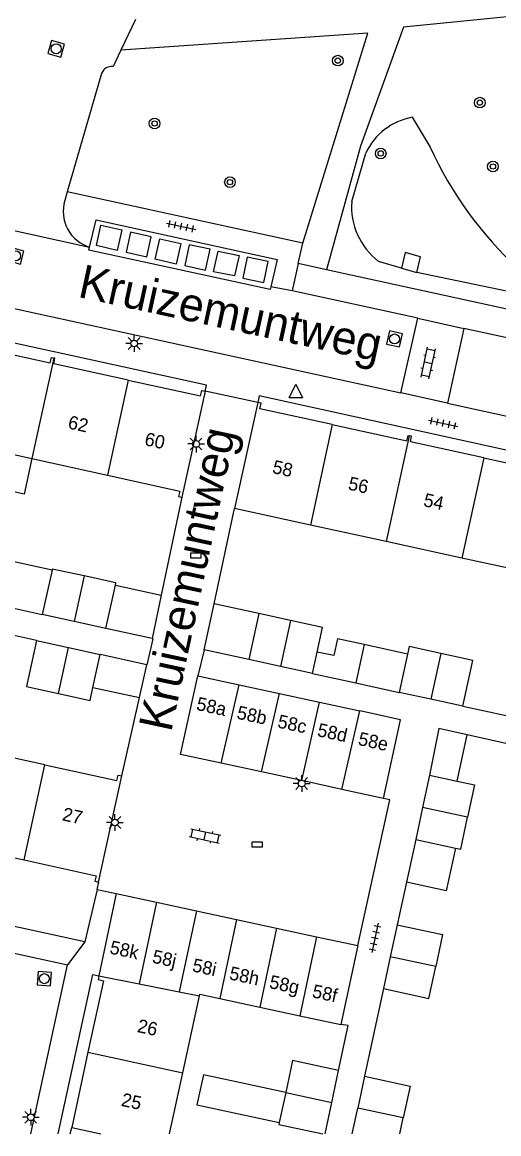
# Model space of a CAD drawing. Extents: x 130998 to 133001, y 398999 to 403002.
# Drawn here: x 131061.1 to 131096.8, y 399000 to 399083.1 of the extents above; entities that cross this region are included whole.
import ezdxf

# ---------------------------------------------------------------- set-up
doc = ezdxf.new("R2010")
doc.units = 0
for name, color, linetype in [('gg-afsc-erfafscheiding', 7, 'Continuous'), ('gg-anno-huisnummerreeks BGT', 7, 'Continuous'), ('gg-anno-openbare ruimte label', 7, 'Continuous'), ('gg-bbg-bijgebouw', 7, 'Continuous'), ('gg-bbg-gedigitaliseerde bebouwing', 7, 'Continuous'), ('gg-bbg-gedigitaliseerde bijgebouw', 7, 'Continuous'), ('gg-bbg-hoofdgebouw', 7, 'Continuous'), ('gg-bbg-luifel en loopbrug', 7, 'Continuous'), ('gg-bbg-tussenscheiding', 7, 'Continuous'), ('gg-knt-verharding', 7, 'Continuous'), ('gg-kntw-greppel-droge sloot', 7, 'Continuous'), ('gg-kwrk-afval apart plaats', 7, 'Continuous'), ('gg-kwrk-uitstroombak niveau min 01', 7, 'Continuous'), ('gt-grn-weggrens', 7, 'Continuous'), ('gt-symb-boom', 7, 'Continuous'), ('gt-symb-klinker verharding', 7, 'Continuous'), ('gt-symb-kolk center center', 7, 'Continuous'), ('gt-symb-lichtmast', 7, 'Continuous'), ('gt-symb-rioolschacht', 7, 'Continuous'), ('gt-symb-tegel verharding', 7, 'Continuous'), ('gt-symb-waterafsluiter', 7, 'Continuous')]:
    doc.layers.add(name, color=color, linetype=linetype)

# ---------------------------------------------------------------- blocks, each defined once
blk = doc.blocks.new('gt0-LMAST')
at = {"layer": 'gt-symb-lichtmast'}
for p, q in [((-0.182, 0.173), (-0.447, 0.438)), ((-0.005, 0.246), (-0.005, 0.621)), ((0.172, 0.173), (0.437, 0.438)), ((-0.255, -0.004), (-0.63, -0.004)), ((-0.182, -0.181), (-0.447, -0.446)), ((-0.005, -0.254), (-0.005, -0.629)), ((0.437, -0.446), (0.172, -0.181)), ((0.245, -0.004), (0.62, -0.004))]:
    blk.add_line(p, q, dxfattribs=at)
blk.add_circle((-0.005, -0.004), 0.25, dxfattribs=at)
blk = doc.blocks.new('gt0-TEG1')
at = {"layer": 'gt-symb-tegel verharding'}
for p, q in [((-1.125, 0), (1.125, 0)), ((-0.9, -0.25), (-0.9, 0.25)), ((-0.45, -0.25), (-0.45, 0.25)), ((0, -0.25), (0, 0.25)), ((0.45, -0.25), (0.45, 0.25)), ((0.9, -0.25), (0.9, 0.25))]:
    blk.add_line(p, q, dxfattribs=at)
blk = doc.blocks.new('gt0-KL1')
at = {"layer": 'gt-symb-klinker verharding'}
for p, q in [((-1.15, 0.3), (1.15, 0.3)), ((-1, -0.3), (-1, 0.3)), ((-0.5, 0.3), (-0.5, 0.45)), ((0, -0.3), (0, 0.3)), ((0.5, 0.3), (0.5, 0.45)), ((1, -0.3), (1, 0.3)), ((-1.15, -0.3), (1.15, -0.3)), ((-0.5, -0.45), (-0.5, -0.3)), ((0.5, -0.45), (0.5, -0.3))]:
    blk.add_line(p, q, dxfattribs=at)
blk = doc.blocks.new('gt0-RS')
at = {"layer": 'gt-symb-rioolschacht'}
blk.add_lwpolyline([(-0.5, -0.5), (0.5, -0.5), (0.5, 0.5), (-0.5, 0.5)], close=True, dxfattribs=at)
blk.add_circle((0, 0), 0.375, dxfattribs=at)
blk = doc.blocks.new('gt0-WAFSL')
at = {"layer": 'gt-symb-waterafsluiter'}
for p, q in [((-0.5, -0.333), (0, 0.667)), ((0, 0.667), (0.5, -0.333)), ((0.5, -0.333), (-0.5, -0.333))]:
    blk.add_line(p, q, dxfattribs=at)
blk = doc.blocks.new('gt0-KOLKCC')
at = {"layer": 'gt-symb-kolk center center'}
blk.add_lwpolyline([(-0.375, 0.2), (0.375, 0.2), (0.375, -0.2), (-0.375, -0.2)], close=True, dxfattribs=at)
blk = doc.blocks.new('gt0-BOOM')
at = {"layer": 'gt-symb-boom'}
for radius in [0.4, 0.2]:
    blk.add_circle((0, 0), radius, dxfattribs=at)

msp = doc.modelspace()

# ---------------------------------------------------------------- linework, layer by layer
at = {"layer": 'gg-afsc-erfafscheiding'}
for p, q in [((131073.042, 399047.608), (131071.49, 399040.293)), ((131075.447, 399039.634), (131076.972, 399046.758)), ((131062.165, 399036.895), (131055.667, 399038.326)), ((131068.537, 399026.762), (131069.869, 399032.639)), ((131094.059, 399031.986), (131097.305, 399031.274)), ((131104.014, 399027.698), (131094.396, 399029.839)), ((131089.84, 399018.82), (131089.142, 399015.63)), ((131088.125, 399010.855), (131086.717, 399004.301))]:
    msp.add_line(p, q, dxfattribs=at)
msp.add_lwpolyline([(131084.757, 399004.736), (131085.494, 399008.092), (131084.928, 399008.176)], dxfattribs=at)
at = {"layer": 'gg-bbg-bijgebouw'}
for p, q in [((131064.969, 399038.318), (131062.59, 399038.835)), ((131067.348, 399037.8), (131064.969, 399038.318)), ((131062.165, 399036.895), (131064.543, 399036.372)), ((131064.543, 399036.372), (131066.921, 399035.849)), ((131080.422, 399034.948), (131078.044, 399035.471)), ((131074.23, 399034.255), (131077.318, 399033.587)), ((131082.801, 399034.425), (131080.422, 399034.948)), ((131077.318, 399033.587), (131080.331, 399032.935)), ((131080.331, 399032.935), (131083.343, 399032.284)), ((131091.675, 399032.501), (131089.29, 399033.016)), ((131083.343, 399032.284), (131086.356, 399031.632)), ((131094.059, 399031.986), (131091.675, 399032.501)), ((131078.995, 399027.065), (131075.982, 399027.717)), ((131082.007, 399026.413), (131078.995, 399027.065)), ((131091.562, 399026.811), (131091.05, 399024.411)), ((131085.019, 399025.762), (131082.007, 399026.413)), ((131088.124, 399025.09), (131085.019, 399025.762)), ((131091.05, 399024.411), (131090.537, 399022.01)), ((131068.131, 399017.98), (131066.818, 399011.808)), ((131068.131, 399017.98), (131071.127, 399017.332)), ((131071.127, 399017.332), (131074.122, 399016.684)), ((131074.122, 399016.684), (131077.118, 399016.036)), ((131077.118, 399016.036), (131080.113, 399015.388)), ((131080.113, 399015.388), (131083.108, 399014.74)), ((131089.142, 399015.63), (131088.634, 399013.243)), ((131083.108, 399014.74), (131086.203, 399014.07)), ((131086.203, 399014.07), (131084.928, 399008.176)), ((131088.634, 399013.243), (131088.125, 399010.855)), ((131084.251, 399002.35), (131084.757, 399004.736)), ((131086.717, 399004.301), (131086.198, 399001.919)), ((131083.753, 399000), (131084.251, 399002.35)), ((131085.779, 399000), (131086.198, 399001.919))]:
    msp.add_line(p, q, dxfattribs=at)
for points in [[(131075.982, 399027.717), (131072.941, 399028.375), (131074.23, 399034.255)], [(131088.124, 399025.09), (131089.397, 399030.974), (131086.356, 399031.632)]]:
    msp.add_lwpolyline(points, dxfattribs=at)
at = {"layer": 'gg-bbg-gedigitaliseerde bebouwing'}
for p, q in [((131058.795, 399051.173), (131061.798, 399050.513)), ((131061.798, 399050.513), (131067.467, 399049.266)), ((131082.656, 399045.522), (131076.972, 399046.758)), ((131088.327, 399044.289), (131082.656, 399045.522)), ((131093.999, 399043.056), (131088.327, 399044.289)), ((131099.671, 399041.823), (131093.999, 399043.056)), ((131062.786, 399027.598), (131057.12, 399028.839)), ((131073.11, 399004.559), (131074.361, 399010.322)), ((131072.121, 399000), (131073.11, 399004.559))]:
    msp.add_line(p, q, dxfattribs=at)
for points in [[(131067.467, 399049.266), (131072.876, 399048.077), (131072.782, 399047.668), (131073.042, 399047.608)], [(131062.786, 399027.598), (131068.178, 399026.417), (131068.266, 399026.818), (131068.537, 399026.762)]]:
    msp.add_lwpolyline(points, dxfattribs=at)
at = {"layer": 'gg-bbg-gedigitaliseerde bijgebouw'}
for p, q in [((131067.348, 399037.8), (131068.057, 399041.039)), ((131059.416, 399039.532), (131062.59, 399038.835)), ((131078.796, 399038.907), (131078.044, 399035.471)), ((131081.175, 399038.387), (131078.796, 399038.907)), ((131082.801, 399034.425), (131083.152, 399036.033)), ((131086.669, 399036.591), (131086.046, 399033.721)), ((131089.917, 399035.886), (131086.669, 399036.591)), ((131066.382, 399033.385), (131066.921, 399035.849)), ((131086.046, 399033.721), (131089.29, 399033.016)), ((131091.562, 399026.811), (131093.641, 399026.366)), ((131090.537, 399022.01), (131093.525, 399021.37)), ((131075.87, 399010.112), (131078.867, 399009.472)), ((131078.867, 399009.472), (131081.863, 399008.831)), ((131081.863, 399008.831), (131084.928, 399008.176)), ((131089.354, 399000), (131089.608, 399001.189))]:
    msp.add_line(p, q, dxfattribs=at)
for points in [[(131063.317, 399042.164), (131060.137, 399042.854), (131059.416, 399039.532)], [(131065.714, 399041.724), (131063.335, 399042.244), (131063.317, 399042.164)], [(131068.057, 399041.039), (131068.093, 399041.204), (131065.714, 399041.724)], [(131083.152, 399036.033), (131083.553, 399037.867), (131081.175, 399038.387)], [(131062.165, 399036.895), (131061.412, 399033.453), (131063.791, 399032.933)], [(131092.424, 399035.926), (131090.04, 399036.447), (131089.917, 399035.886)], [(131094.059, 399031.986), (131094.807, 399035.405), (131092.424, 399035.926)], [(131063.791, 399032.933), (131066.17, 399032.413), (131066.382, 399033.385)], [(131093.641, 399026.366), (131094.935, 399026.089), (131094.422, 399023.688)], [(131093.525, 399021.37), (131093.908, 399021.288), (131094.422, 399023.688)], [(131089.142, 399015.63), (131092.542, 399014.902), (131092.031, 399012.515)], [(131088.125, 399010.855), (131091.521, 399010.129), (131092.031, 399012.515)], [(131074.361, 399010.322), (131074.384, 399010.43), (131075.87, 399010.112)], [(131084.757, 399004.736), (131081.318, 399005.472), (131080.808, 399003.088)], [(131080.808, 399003.088), (131074.643, 399004.408), (131074.16, 399002.152), (131080.326, 399000.832)], [(131086.717, 399004.301), (131090.118, 399003.573), (131089.608, 399001.189)], [(131080.326, 399000.832), (131080.298, 399000.701), (131083.577, 399000)]]:
    msp.add_lwpolyline(points, dxfattribs=at)
at = {"layer": 'gg-bbg-hoofdgebouw'}
for p, q in [((131074.781, 399055.54), (131073.042, 399047.608)), ((131078.711, 399054.69), (131076.972, 399046.758)), ((131066.801, 399018.83), (131068.537, 399026.762)), ((131055.559, 399021.726), (131061.225, 399020.483)), ((131066.01, 399006.098), (131064.791, 399000.474)), ((131064.688, 399000), (131064.791, 399000.474))]:
    msp.add_line(p, q, dxfattribs=at)
for points in [[(131057.682, 399058.856), (131063.178, 399057.653), (131063.268, 399058.064), (131063.442, 399058.026)], [(131069.022, 399056.374), (131063.442, 399057.595), (131063.532, 399058.006), (131063.442, 399058.026)], [(131069.022, 399056.374), (131074.431, 399055.19), (131074.521, 399055.6), (131074.781, 399055.54)], [(131084.293, 399053.046), (131078.881, 399054.23), (131078.971, 399054.64), (131078.711, 399054.69)], [(131084.293, 399053.046), (131089.884, 399051.822), (131089.974, 399052.233), (131090.053, 399052.216)], [(131095.634, 399050.563), (131090.138, 399051.766), (131090.228, 399052.177), (131090.053, 399052.216)], [(131095.634, 399050.563), (131101.118, 399049.363), (131101.208, 399049.774), (131101.392, 399049.734)], [(131061.225, 399020.483), (131066.621, 399019.3), (131066.531, 399018.89), (131066.801, 399018.83)], [(131066.818, 399011.808), (131066.761, 399011.54), (131067.171, 399011.45), (131066.01, 399006.098)]]:
    msp.add_lwpolyline(points, dxfattribs=at)
at = {"layer": 'gg-bbg-luifel en loopbrug'}
for p, q in [((131068.057, 399041.039), (131071.49, 399040.293)), ((131071.49, 399040.293), (131070.801, 399037.047)), ((131074.71, 399036.191), (131075.447, 399039.634)), ((131078.796, 399038.907), (131075.447, 399039.634)), ((131070.801, 399037.047), (131067.348, 399037.8)), ((131078.044, 399035.471), (131074.71, 399036.191)), ((131070.421, 399035.073), (131066.921, 399035.849)), ((131069.869, 399032.639), (131070.421, 399035.073)), ((131082.801, 399034.425), (131086.046, 399033.721)), ((131066.382, 399033.385), (131069.869, 399032.639)), ((131093.641, 399026.366), (131094.396, 399029.839)), ((131090.537, 399022.01), (131089.84, 399018.82))]:
    msp.add_line(p, q, dxfattribs=at)
for points in [[(131061.798, 399050.513), (131061.222, 399047.85), (131058.21, 399048.512), (131058.795, 399051.173)], [(131086.669, 399036.591), (131084.672, 399037.025), (131084.398, 399035.762), (131083.152, 399036.033)], [(131094.396, 399029.839), (131092.265, 399030.313), (131091.562, 399026.811)], [(131093.525, 399021.37), (131092.829, 399018.17), (131089.84, 399018.82)]]:
    msp.add_lwpolyline(points, dxfattribs=at)
at = {"layer": 'gg-bbg-tussenscheiding'}
for p, q in [((131063.442, 399058.026), (131061.798, 399050.513)), ((131069.022, 399056.374), (131067.467, 399049.266)), ((131084.293, 399053.046), (131082.656, 399045.522)), ((131090.053, 399052.216), (131088.327, 399044.289)), ((131095.634, 399050.563), (131093.999, 399043.056)), ((131063.317, 399042.164), (131062.59, 399038.835)), ((131065.714, 399041.724), (131064.969, 399038.318)), ((131081.175, 399038.387), (131080.422, 399034.948)), ((131063.791, 399032.933), (131064.543, 399036.372)), ((131089.917, 399035.886), (131089.29, 399033.016)), ((131092.424, 399035.926), (131091.675, 399032.501)), ((131075.982, 399027.717), (131077.318, 399033.587)), ((131078.995, 399027.065), (131080.331, 399032.935)), ((131082.007, 399026.413), (131083.343, 399032.284)), ((131085.019, 399025.762), (131086.356, 399031.632)), ((131061.225, 399020.483), (131062.786, 399027.598)), ((131094.422, 399023.688), (131091.05, 399024.411)), ((131071.127, 399017.332), (131069.838, 399011.213)), ((131074.122, 399016.684), (131072.845, 399010.621)), ((131077.118, 399016.036), (131075.87, 399010.112)), ((131080.113, 399015.388), (131078.867, 399009.472)), ((131083.108, 399014.74), (131081.863, 399008.831)), ((131092.031, 399012.515), (131088.634, 399013.243)), ((131066.818, 399011.808), (131069.838, 399011.213)), ((131069.838, 399011.213), (131072.845, 399010.621)), ((131072.845, 399010.621), (131074.361, 399010.322)), ((131066.01, 399006.098), (131073.11, 399004.559)), ((131080.808, 399003.088), (131080.326, 399000.832)), ((131080.808, 399003.088), (131084.251, 399002.35)), ((131089.608, 399001.189), (131086.198, 399001.919)), ((131064.791, 399000.474), (131066.977, 399000))]:
    msp.add_line(p, q, dxfattribs=at)
at = {"layer": 'gg-knt-verharding'}
for p, q in [((131069.57, 399083.339), (131068.48, 399081.064)), ((131068.48, 399081.064), (131067.886, 399079.825)), ((131067.032, 399079.319), (131064.46, 399070.464)), ((131064.46, 399070.464), (131064.281, 399069.807)), ((131082.082, 399066.61), (131064.46, 399070.464)), ((131037.795, 399066.692), (131089.427, 399055.417)), ((131081.738, 399065.098), (131082.082, 399066.61)), ((131081.738, 399065.098), (131081.282, 399063.039)), ((131083.866, 399064.632), (131081.738, 399065.098)), ((131138.839, 399052.601), (131083.866, 399064.632)), ((131081.282, 399063.039), (131079.691, 399063.355)), ((131090.695, 399061.011), (131081.282, 399063.039)), ((131089.427, 399055.417), (131090.695, 399061.011)), ((131090.695, 399061.011), (131094.143, 399060.23)), ((131094.143, 399060.23), (131092.927, 399054.65)), ((131135.885, 399051.122), (131094.143, 399060.23)), ((131078.711, 399054.69), (131074.781, 399055.54)), ((131092.927, 399054.65), (131089.427, 399055.417)), ((131092.927, 399054.65), (131122.087, 399048.304)), ((131074.71, 399036.191), (131074.23, 399034.255)), ((131065.786, 399014.345), (131031.855, 399021.785)), ((131034.988, 399019.057), (131064.486, 399012.625)), ((131066.695, 399018.28), (131065.786, 399014.345)), ((131066.695, 399018.28), (131068.131, 399017.98)), ((131061.742, 399000), (131064.486, 399012.625))]:
    msp.add_line(p, q, dxfattribs=at)
for points in [[(131102.885, 399084.086), (131089.628, 399082.77), (131086.411, 399073.87), (131083.866, 399064.632)], [(131082.082, 399066.61), (131086.958, 399082.318), (131068.48, 399081.064)], [(131066.131, 399066.328), (131066.612, 399068.35), (131080.169, 399065.387), (131079.691, 399063.355)], [(131079.691, 399063.355), (131079.649, 399063.158), (131066.077, 399066.099), (131066.131, 399066.328)], [(131074.781, 399055.54), (131074.892, 399055.996), (131040.858, 399063.429), (131040.761, 399062.99)], [(131112.721, 399047.25), (131112.837, 399047.729), (131078.813, 399055.192), (131078.711, 399054.69)], [(131070.801, 399037.047), (131070.865, 399037.032), (131070.421, 399035.073)], [(131086.203, 399014.07), (131088.592, 399024.988), (131088.124, 399025.09)], [(131066.801, 399018.83), (131066.677, 399018.283), (131066.695, 399018.28)], [(131063.779, 399000), (131066.369, 399011.908), (131066.818, 399011.808)]]:
    msp.add_lwpolyline(points, dxfattribs=at)
for centre, radius, start, end in [((131067.773, 399079.042), 0.791, 81.78372, 159.51026), ((131066.921, 399068.98), 2.767, 162.59712, 253.40758)]:
    msp.add_arc(centre, radius, start, end, dxfattribs=at)
at = {"layer": 'gg-kntw-greppel-droge sloot'}
for p, q in [((131090.278, 399076.038), (131091.616, 399073.806)), ((131085.757, 399069.744), (131086.793, 399073.353)), ((131089.486, 399064.734), (131087.758, 399065.255))]:
    msp.add_line(p, q, dxfattribs=at)
msp.add_lwpolyline([(131136.352, 399054.431), (131120.873, 399058.181), (131108.48, 399060.667), (131097.325, 399063.037), (131090.628, 399064.429)], dxfattribs=at)
for centre, radius, start, end in [((131091.174, 399071.27), 4.851, 100.64803, 154.5765), ((131117.452, 399085.564), 28.385, 204.47044, 227.40741), ((131090.84, 399069.319), 5.101, 175.22367, 232.82678)]:
    msp.add_arc(centre, radius, start, end, dxfattribs=at)
at = {"layer": 'gg-kwrk-afval apart plaats'}
for points in [[(131066.642, 399066.443), (131066.976, 399067.972), (131068.537, 399067.602), (131068.204, 399066.073), (131066.642, 399066.443)], [(131068.859, 399065.936), (131070.414, 399065.591), (131070.745, 399067.098), (131069.19, 399067.443), (131068.859, 399065.936)], [(131071.044, 399065.413), (131071.379, 399066.949), (131072.951, 399066.591), (131072.616, 399065.055), (131071.044, 399065.413)], [(131073.25, 399064.941), (131074.812, 399064.608), (131075.146, 399066.156), (131073.584, 399066.489), (131073.25, 399064.941)], [(131075.403, 399064.484), (131075.751, 399066.017), (131077.322, 399065.703), (131076.974, 399064.17), (131075.403, 399064.484)], [(131077.61, 399063.993), (131079.172, 399063.668), (131079.496, 399065.242), (131077.934, 399065.568), (131077.61, 399063.993)]]:
    msp.add_lwpolyline(points, dxfattribs=at)
at = {"layer": 'gg-kwrk-uitstroombak niveau min 01'}
msp.add_line((131089.486, 399064.734), (131090.628, 399064.429), dxfattribs=at)
msp.add_lwpolyline([(131090.628, 399064.429), (131090.903, 399065.594), (131089.756, 399065.909), (131089.486, 399064.734)], dxfattribs=at)
at = {"layer": 'gt-grn-weggrens'}
for p, q in [((131056.099, 399068.536), (131066.131, 399066.328)), ((131065.786, 399014.345), (131064.486, 399012.625))]:
    msp.add_line(p, q, dxfattribs=at)

# ---------------------------------------------------------------- block references
at = {"layer": 'gt-symb-boom'}
for p in [(131084.705, 399080.269), (131095.334, 399077.13), (131070.992, 399075.565), (131087.916, 399073.326), (131096.316, 399072.352), (131076.633, 399071.18)]:
    msp.add_blockref('gt0-BOOM', p, dxfattribs=at)
at = {"layer": 'gt-symb-klinker verharding'}
for p, rotation in [((131091.476, 399057.657), 77.82524886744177), ((131074.777, 399022.28), -12.18684021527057)]:
    msp.add_blockref('gt0-KL1', p, dxfattribs=dict(at, rotation=rotation))
at = {"layer": 'gt-symb-kolk center center'}
for p in [(131074.09, 399043.247), (131078.675, 399021.639)]:
    msp.add_blockref('gt0-KOLKCC', p, dxfattribs=at)
at = {"layer": 'gt-symb-lichtmast'}
for p in [(131069.475, 399059.116), (131074.101, 399051.599), (131082.008, 399026.208), (131068.031, 399023.281), (131061.731, 399001.238)]:
    msp.add_blockref('gt0-LMAST', p, dxfattribs=at)
at = {"layer": 'gt-symb-rioolschacht'}
for p, rotation in [((131063.629, 399081.156), -16.20920513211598), ((131060.595, 399065.671), -105.17938404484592), ((131088.958, 399059.449), -12.80891623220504), ((131062.742, 399011.601), -3.189230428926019)]:
    msp.add_blockref('gt0-RS', p, dxfattribs=dict(at, rotation=rotation))
at = {"layer": 'gt-symb-tegel verharding'}
for p, rotation in [((131072.982, 399067.878), -12.242859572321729), ((131092.599, 399053.148), -11.950647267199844), ((131087.484, 399014.654), -102.35482691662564)]:
    msp.add_blockref('gt0-TEG1', p, dxfattribs=dict(at, rotation=rotation))
at = {"layer": 'gt-symb-waterafsluiter'}
msp.add_blockref('gt0-WAFSL', (131081.57, 399055.392), dxfattribs=at)

# ---------------------------------------------------------------- texts
at = {"layer": 'gg-anno-huisnummerreeks BGT'}
for s, rotation, p in [('62', 347.6, (131064.452, 399052.769)), ('60', 347.6, (131070.188, 399051.513)), ('58', 347.6, (131079.754, 399049.434)), ('56', 347.6, (131085.424, 399048.193)), ('54', 347.6, (131091.059, 399046.959)), ('58a', 347.8, (131074.062, 399031.713)), ('58b', 347.8, (131077.09, 399031.058)), ('58c', 347.8, (131080.14, 399030.397)), ('58d', 347.8, (131083.113, 399029.754)), ('58e', 347.8, (131086.173, 399029.092)), ('27', 347.6, (131064.027, 399023.453)), ('58k', 347.8, (131067.576, 399013.495)), ('58j', 347.8, (131070.762, 399012.806)), ('58i', 347.8, (131073.757, 399012.158)), ('58h', 347.8, (131076.525, 399011.559)), ('58g', 347.8, (131079.52, 399010.911)), ('58f', 347.8, (131082.73, 399010.217)), ('26', 347.8, (131069.638, 399007.619)), ('25', 347.8, (131068.441, 399002.096))]:
    msp.add_text(s, height=1, rotation=rotation, dxfattribs=at).set_placement(p)
at = {"layer": 'gg-anno-openbare ruimte label'}
for rotation, p in [(347.8, (131065.176, 399062.608)), (77.9, (131072.228, 399029.98))]:
    msp.add_text('Kruizemuntweg', height=2.5, rotation=rotation, dxfattribs=at).set_placement(p)

doc.saveas('drawing.dxf')
